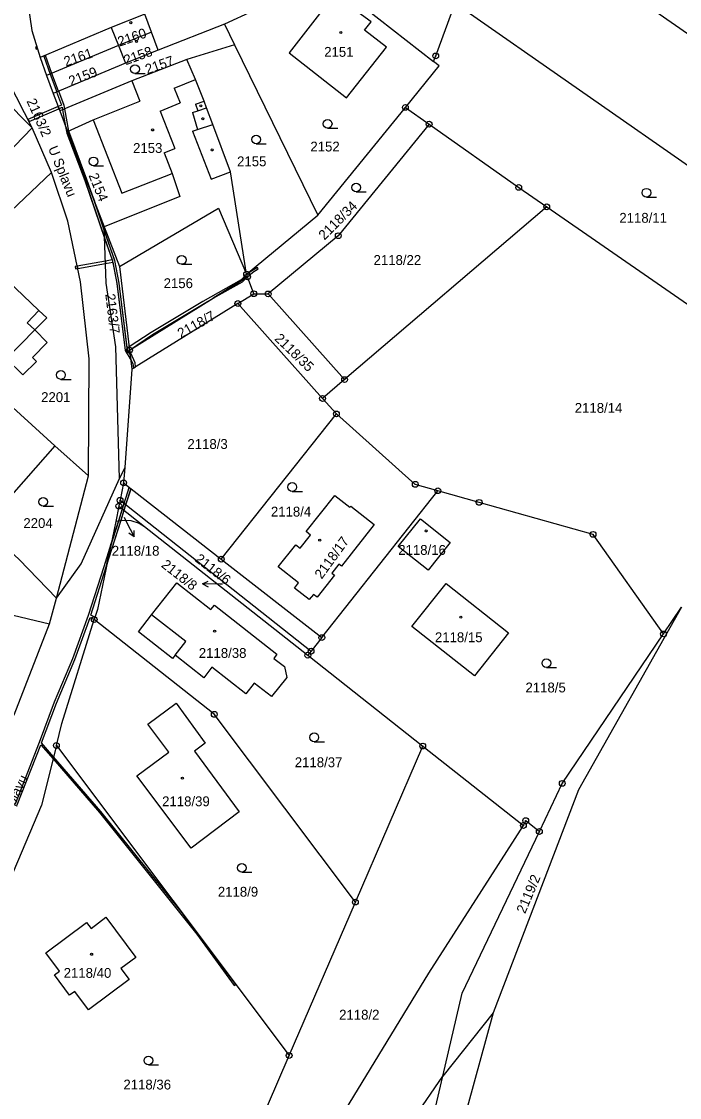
# Model space of a CAD drawing. Extents: x -562167 to -556918, y -1077891 to -1070763.
# Drawn here: x -560643.5 to -560530, y -1077775.5 to -1077589.8 of the extents above; entities that cross this region are included whole.
import ezdxf

# ---------------------------------------------------------------- set-up
doc = ezdxf.new("R2010")
doc.units = 0
for name, color, linetype in [('Hranice parcel', 7, 'Continuous'), ('Parcelní čísla', 7, 'Continuous'), ('Pop  PČ popisy', 7, 'Continuous'), ('Vnitřní kresba', 7, 'Continuous'), ('Věcná břemena k části', 7, 'Continuous'), ('Značky bodu BP', 7, 'Continuous'), ('Značky budov', 7, 'Continuous'), ('Značky kultur', 7, 'Continuous')]:
    doc.layers.add(name, color=color, linetype=linetype)

msp = doc.modelspace()

# ---------------------------------------------------------------- linework, layer by layer
at = {"layer": 'Hranice parcel'}
for p, q in [((-560590.98, -1077582.19), (-560572.39, -1077596.73)), ((-560598.17, -1077585.51), (-560608.47, -1077590.26)), ((-560568.67, -1077586.67), (-560485.65, -1077644.52)), ((-560628, -1077590.86), (-560640.28, -1077596.04)), ((-560628, -1077590.86), (-560626.75, -1077593.94)), ((-560608.47, -1077590.26), (-560619.88, -1077594.77)), ((-560608.47, -1077590.26), (-560606.72, -1077593.85)), ((-560621.03, -1077591.67), (-560626.75, -1077593.94)), ((-560619.88, -1077594.77), (-560621.03, -1077591.67)), ((-560626.75, -1077593.94), (-560639.14, -1077599.14)), ((-560626.75, -1077593.94), (-560625.51, -1077597.01)), ((-560619.88, -1077594.77), (-560625.51, -1077597.01)), ((-560606.72, -1077593.85), (-560614.95, -1077596.34)), ((-560606.72, -1077593.85), (-560592.39, -1077623.24)), ((-560640.28, -1077596.04), (-560639.14, -1077599.14)), ((-560625.51, -1077597.01), (-560638.01, -1077602.22)), ((-560639.14, -1077599.14), (-560638.01, -1077602.22)), ((-560638.01, -1077602.22), (-560636.89, -1077605.25)), ((-560636.89, -1077605.25), (-560635.52, -1077608.81)), ((-560592.39, -1077623.24), (-560577.26, -1077604.63)), ((-560577.26, -1077604.63), (-560573.17, -1077607.53)), ((-560635.52, -1077608.81), (-560629.21, -1077625.22)), ((-560654.93, -1077631.66), (-560638.31, -1077615.89)), ((-560552.89, -1077621.79), (-560587.75, -1077651.6)), ((-560604.64, -1077633.4), (-560592.39, -1077623.24)), ((-560629.21, -1077625.22), (-560626.56, -1077632.1)), ((-560626.56, -1077632.1), (-560624.84, -1077646.51)), ((-560604.47, -1077633.87), (-560604.64, -1077633.4)), ((-560624.84, -1077646.51), (-560604.47, -1077633.87)), ((-560603.43, -1077636.78), (-560604.47, -1077633.87)), ((-560606.16, -1077638.48), (-560603.43, -1077636.78)), ((-560603.43, -1077636.78), (-560600.94, -1077636.82)), ((-560600.94, -1077636.82), (-560587.75, -1077651.6)), ((-560606.16, -1077638.48), (-560624.45, -1077649.83)), ((-560624.84, -1077646.51), (-560624.45, -1077649.83)), ((-560651.95, -1077650.12), (-560637.71, -1077663.05)), ((-560624.45, -1077649.83), (-560625.67, -1077666.77)), ((-560587.75, -1077651.6), (-560591.55, -1077654.86)), ((-560589.17, -1077657.53), (-560591.55, -1077654.86)), ((-560609.01, -1077682.59), (-560589.17, -1077657.53)), ((-560637.71, -1077663.05), (-560646.47, -1077672.98)), ((-560637.71, -1077663.05), (-560631.9, -1077668.2)), ((-560625.67, -1077666.77), (-560626.58, -1077668.69)), ((-560625.67, -1077666.77), (-560625.86, -1077669.44)), ((-560637.45, -1077689.31), (-560631.9, -1077668.2)), ((-560625.86, -1077669.44), (-560626.48, -1077672.44)), ((-560625.86, -1077669.44), (-560609.01, -1077682.59)), ((-560591.67, -1077696.13), (-560571.67, -1077670.79)), ((-560626.48, -1077672.44), (-560626.68, -1077673.43)), ((-560626.48, -1077672.44), (-560593.54, -1077698.47)), ((-560626.68, -1077673.43), (-560627.23, -1077676.07)), ((-560626.68, -1077673.43), (-560622.25, -1077676.93)), ((-560622.25, -1077676.93), (-560594.1, -1077699.17)), ((-560609.01, -1077682.59), (-560591.67, -1077696.13)), ((-560638.63, -1077693.78), (-560637.45, -1077689.31)), ((-560529.62, -1077690.87), (-560547.38, -1077722.38)), ((-560532.75, -1077695.5), (-560529.62, -1077690.87)), ((-560591.67, -1077696.13), (-560593.54, -1077698.47)), ((-560593.54, -1077698.47), (-560594.1, -1077699.17)), ((-560594.1, -1077699.17), (-560574.27, -1077714.84)), ((-560637.46, -1077714.74), (-560597.31, -1077768.24)), ((-560585.89, -1077741.77), (-560574.27, -1077714.84)), ((-560574.27, -1077714.84), (-560556.91, -1077728.56)), ((-560547.38, -1077722.38), (-560562.15, -1077760.87)), ((-560597.31, -1077768.24), (-560585.89, -1077741.77)), ((-560562.15, -1077760.87), (-560570.79, -1077771.81)), ((-560576.45, -1077796.11), (-560570.79, -1077771.81))]:
    msp.add_line(p, q, dxfattribs=at)
for points in [[(-560471.61, -1077631.79), (-560482.69, -1077624.07), (-560517.32, -1077599.78), (-560539.1, -1077584.59), (-560560.9, -1077569.22)], [(-560639.78, -1077570.83), (-560640.25, -1077571.86), (-560642.08, -1077577.6), (-560642.84, -1077583.44), (-560641.69, -1077591.36), (-560640.28, -1077596.04)], [(-560583.18, -1077589.88), (-560586.1, -1077587.73), (-560585.29, -1077586.71), (-560588.63, -1077584.16), (-560590.44, -1077586.39), (-560597.3, -1077595.23), (-560587.4, -1077602.98), (-560580.54, -1077594.25), (-560584.29, -1077591.28), (-560583.18, -1077589.88)], [(-560572.39, -1077596.73), (-560572.03, -1077595.75), (-560568.67, -1077586.67)], [(-560621.03, -1077591.67), (-560622.2, -1077588.53), (-560628, -1077590.86)], [(-560614.95, -1077596.34), (-560624.42, -1077600.04), (-560636.89, -1077605.25)], [(-560604.64, -1077633.4), (-560607.42, -1077615.76), (-560610.48, -1077607.58), (-560611.56, -1077604.7), (-560611.99, -1077603.53), (-560613.47, -1077599.79), (-560614.95, -1077596.34)], [(-560577.26, -1077604.63), (-560571.44, -1077597.47), (-560572.39, -1077596.73)], [(-560638.31, -1077615.89), (-560641.63, -1077608.17), (-560645.68, -1077600.26)], [(-560635.52, -1077608.81), (-560631.14, -1077606.8), (-560626.17, -1077619.45), (-560617.47, -1077616.05), (-560616.15, -1077620.02), (-560629.21, -1077625.22)], [(-560573.17, -1077607.53), (-560588.83, -1077626.77), (-560600.94, -1077636.82)], [(-560573.17, -1077607.53), (-560557.72, -1077618.44), (-560552.89, -1077621.79)], [(-560631.9, -1077668.2), (-560631.79, -1077648.03), (-560633.29, -1077634.74), (-560635.47, -1077624.27), (-560638.31, -1077615.89)], [(-560626.56, -1077632.1), (-560609.49, -1077622.05), (-560604.64, -1077633.4)], [(-560552.89, -1077621.79), (-560514.08, -1077648.68), (-560500.54, -1077658.05)], [(-560626.58, -1077668.69), (-560627.21, -1077645.96), (-560628.85, -1077634.97), (-560629.21, -1077625.22)], [(-560639.05, -1077645.19), (-560641.18, -1077643.04), (-560639.11, -1077640.93), (-560640.46, -1077639.66), (-560648.54, -1077632.02), (-560656.45, -1077640.23), (-560647.13, -1077649.12), (-560646.08, -1077648.04), (-560643.24, -1077650.79), (-560640.9, -1077648.46), (-560641.56, -1077647.8), (-560639.05, -1077645.19)], [(-560591.55, -1077654.86), (-560600.57, -1077644.75), (-560606.16, -1077638.48)], [(-560571.67, -1077670.79), (-560575.55, -1077669.68), (-560589.17, -1077657.53)], [(-560637.45, -1077689.31), (-560633.21, -1077683.42), (-560626.58, -1077668.69)], [(-560532.75, -1077695.5), (-560544.9, -1077678.31), (-560564.54, -1077672.79), (-560571.67, -1077670.79)], [(-560582.63, -1077676.6), (-560588.26, -1077683.78), (-560588.73, -1077683.44), (-560589.96, -1077685.01), (-560589.48, -1077685.37), (-560592.5, -1077689.17), (-560593.12, -1077688.69), (-560593.84, -1077689.58), (-560596.39, -1077687.57), (-560595.68, -1077686.66), (-560599.2, -1077683.93), (-560596.18, -1077680.1), (-560595.39, -1077680.71), (-560593.63, -1077678.45), (-560594.37, -1077677.82), (-560589.46, -1077671.6), (-560586.82, -1077673.64), (-560586.65, -1077673.45), (-560582.63, -1077676.6)], [(-560627.23, -1077676.07), (-560630.39, -1077691.26), (-560630.93, -1077693.01)], [(-560627.23, -1077676.07), (-560627.09, -1077676.02), (-560626.11, -1077675.85), (-560624.62, -1077675.93), (-560623.19, -1077676.39), (-560622.25, -1077676.93)], [(-560569.53, -1077679.69), (-560573.31, -1077684.49), (-560578.49, -1077680.41), (-560574.68, -1077675.62), (-560569.53, -1077679.69)], [(-560637.45, -1077689.31), (-560643.9, -1077682.63), (-560648.5, -1077678.45), (-560650.05, -1077677.04)], [(-560604.77, -1077705.85), (-560610.63, -1077701.21), (-560612.05, -1077703.05), (-560616.99, -1077699.16), (-560617.43, -1077699.71), (-560623.3, -1077695.14), (-560621.03, -1077692.19), (-560616.7, -1077686.68), (-560610.83, -1077691.3), (-560610.21, -1077690.51), (-560599.41, -1077699), (-560599.94, -1077699.71), (-560598.12, -1077701.13), (-560597.73, -1077703.02), (-560600.36, -1077706.27), (-560603.33, -1077704.01), (-560604.77, -1077705.85)], [(-560559.46, -1077695.29), (-560565.37, -1077702.7), (-560576.14, -1077694.19), (-560570.23, -1077686.78), (-560559.46, -1077695.29)], [(-560661.89, -1077690.47), (-560660.49, -1077691.75), (-560652.51, -1077699), (-560646.12, -1077691.96), (-560638.63, -1077693.78)], [(-560637.46, -1077714.74), (-560636.51, -1077710.96), (-560630.93, -1077693.01)], [(-560585.89, -1077741.77), (-560610.22, -1077709.37), (-560630.93, -1077693.01)], [(-560646.13, -1077709.94), (-560644.74, -1077709.43), (-560638.63, -1077693.78)], [(-560554.16, -1077729.58), (-560550.21, -1077721.28), (-560532.75, -1077695.5)], [(-560621.66, -1077711.09), (-560616.8, -1077707.45), (-560611.81, -1077714.33), (-560613.65, -1077715.71), (-560605.94, -1077726.21), (-560614.23, -1077732.47), (-560623.56, -1077720.01), (-560618.09, -1077715.9), (-560621.66, -1077711.09)], [(-560637.46, -1077714.74), (-560640.03, -1077725.02), (-560646.22, -1077739.71), (-560652.65, -1077755.36), (-560656.33, -1077764.32)], [(-560556.91, -1077728.56), (-560556.51, -1077727.72), (-560554.16, -1077729.58)], [(-560607.11, -1077806.77), (-560587.62, -1077777.63), (-560573.2, -1077754.04), (-560556.91, -1077728.56)], [(-560570.79, -1077771.81), (-560567.45, -1077757.49), (-560554.16, -1077729.58)], [(-560628.93, -1077744.37), (-560623.75, -1077751.31), (-560626.32, -1077753.26), (-560624.92, -1077755.13), (-560631.94, -1077760.37), (-560634.29, -1077757.19), (-560635.17, -1077757.86), (-560637.77, -1077754.35), (-560636.9, -1077753.69), (-560639.3, -1077750.5), (-560632.24, -1077745.28), (-560631.47, -1077746.31), (-560628.93, -1077744.37)], [(-560562.15, -1077760.87), (-560572.12, -1077797.4), (-560572.94, -1077800.79)], [(-560615.49, -1077800.96), (-560601.05, -1077776.91), (-560597.31, -1077768.24)], [(-560614.72, -1077833.58), (-560597.02, -1077811.5), (-560575.71, -1077778.92), (-560570.79, -1077771.81)]]:
    msp.add_lwpolyline(points, dxfattribs=at)
at = {"layer": 'Pop  PČ popisy'}
for p, q in [((-560625.77, -1077675.34), (-560625.4, -1077676.09)), ((-560625.4, -1077676.09), (-560624.04, -1077678.76)), ((-560624.04, -1077678.76), (-560624.94, -1077678.1)), ((-560624.04, -1077678.76), (-560624.05, -1077677.64)), ((-560612.28, -1077686.87), (-560611.27, -1077686.38)), ((-560609.28, -1077686.92), (-560612.28, -1077686.87)), ((-560612.28, -1077686.87), (-560611.29, -1077687.39)), ((-560608.82, -1077686.93), (-560609.28, -1077686.92))]:
    msp.add_line(p, q, dxfattribs=at)
at = {"layer": 'Vnitřní kresba'}
for p, q in [((-560624.42, -1077600.04), (-560623.05, -1077603.57)), ((-560617.15, -1077601.32), (-560613.47, -1077599.79)), ((-560617.15, -1077601.32), (-560616.12, -1077603.84)), ((-560646.72, -1077603.04), (-560641.63, -1077608.17)), ((-560631.14, -1077606.8), (-560623.05, -1077603.57)), ((-560619.57, -1077605.27), (-560616.12, -1077603.84)), ((-560613.48, -1077604.05), (-560611.99, -1077603.53)), ((-560613.48, -1077604.05), (-560613.06, -1077605.2)), ((-560619.57, -1077605.27), (-560617, -1077611.72)), ((-560613.97, -1077605.51), (-560613.06, -1077605.2)), ((-560613.97, -1077605.51), (-560613.1, -1077608.43)), ((-560613.06, -1077605.2), (-560611.56, -1077604.7)), ((-560613.1, -1077608.43), (-560610.48, -1077607.58)), ((-560651.71, -1077618.59), (-560641.63, -1077608.17)), ((-560614, -1077608.72), (-560613.1, -1077608.43)), ((-560614, -1077608.72), (-560610.74, -1077617)), ((-560618.87, -1077612.46), (-560617, -1077611.72)), ((-560618.87, -1077612.46), (-560617.47, -1077616.05)), ((-560610.74, -1077617), (-560607.42, -1077615.76)), ((-560642.48, -1077641.8), (-560640.46, -1077639.66)), ((-560646.08, -1077648.04), (-560641.18, -1077643.04)), ((-560642.48, -1077641.8), (-560641.18, -1077643.04)), ((-560615.15, -1077696.8), (-560621.03, -1077692.19)), ((-560616.99, -1077699.16), (-560615.15, -1077696.8))]:
    msp.add_line(p, q, dxfattribs=at)
at = {"layer": 'Věcná břemena k části'}
for points in [[(-560640.94, -1077594.6), (-560640.74, -1077594.53), (-560640.85, -1077594.14), (-560641.05, -1077594.21)], [(-560639.63, -1077595.77), (-560638.54, -1077598.89), (-560638.26, -1077598.77), (-560639.35, -1077595.65)], [(-560638.54, -1077598.89), (-560637.37, -1077601.95), (-560637.09, -1077601.84), (-560638.26, -1077598.77)], [(-560637.17, -1077604.5), (-560637.03, -1077604.87), (-560636.45, -1077604.62), (-560636.38, -1077605.03), (-560636, -1077604.88), (-560636.1, -1077604.28), (-560637.05, -1077601.82), (-560637.42, -1077601.97), (-560636.55, -1077604.23)], [(-560637.03, -1077604.87), (-560637.17, -1077604.5), (-560642.36, -1077606.74), (-560642.18, -1077607.09)], [(-560636.38, -1077605.03), (-560635.87, -1077607.9), (-560635.52, -1077608.81), (-560635.32, -1077608.72), (-560636, -1077604.88)], [(-560629.14, -1077627.01), (-560632.52, -1077617.2), (-560635.61, -1077609.07), (-560635.78, -1077608.14), (-560635.87, -1077607.9), (-560635.66, -1077609.09), (-560632.56, -1077617.22), (-560629.14, -1077627.18)], [(-560635.52, -1077608.81), (-560630.91, -1077620.79), (-560632.19, -1077617.08), (-560635.32, -1077608.72)], [(-560629.19, -1077625.8), (-560630.91, -1077620.79), (-560631.42, -1077619.48), (-560629.18, -1077625.97)], [(-560624.74, -1077647.34), (-560624.84, -1077646.51), (-560624.91, -1077645.96), (-560625.24, -1077646.17), (-560626.64, -1077634.94), (-560627.38, -1077631.05), (-560629.19, -1077625.8), (-560629.18, -1077625.97), (-560627.43, -1077631.07), (-560626.69, -1077634.94), (-560625.25, -1077646.46)], [(-560624.65, -1077648.09), (-560625.54, -1077646.56), (-560626.98, -1077634.99), (-560627.72, -1077631.14), (-560629.14, -1077627.01), (-560629.14, -1077627.18), (-560627.84, -1077630.95), (-560628.99, -1077631.15), (-560628.98, -1077631.56), (-560627.73, -1077631.34), (-560627.03, -1077635), (-560625.59, -1077646.58), (-560624.64, -1077648.22)], [(-560628.98, -1077631.56), (-560628.99, -1077631.15), (-560633.86, -1077632.02), (-560633.77, -1077632.41)], [(-560634.14, -1077632.48), (-560633.77, -1077632.41), (-560633.86, -1077632.02), (-560634.21, -1077632.09)], [(-560611.99, -1077638.45), (-560610.44, -1077637.57), (-560604.47, -1077633.87), (-560604.64, -1077633.4), (-560605.6, -1077634.39), (-560612.19, -1077638.1), (-560621.09, -1077643.49), (-560624.91, -1077645.96), (-560624.84, -1077646.51), (-560620.88, -1077643.83)], [(-560602.77, -1077632.28), (-560604.64, -1077633.4), (-560604.47, -1077633.87), (-560603.55, -1077633.04), (-560602.65, -1077632.48)], [(-560605.37, -1077634.73), (-560604.47, -1077633.87), (-560610.44, -1077637.57)], [(-560623.89, -1077648.71), (-560624.84, -1077646.51), (-560624.64, -1077648.22), (-560624.28, -1077648.84), (-560624.18, -1077649.66), (-560623.8, -1077649.43)], [(-560624.88, -1077670.21), (-560624.92, -1077670.17), (-560625.81, -1077672.97), (-560625.77, -1077673)], [(-560624.58, -1077670.44), (-560624.63, -1077670.4), (-560625.51, -1077673.2), (-560625.47, -1077673.24)], [(-560626.06, -1077673.92), (-560626.1, -1077673.89), (-560626.76, -1077675.96), (-560626.71, -1077675.95)], [(-560625.76, -1077674.15), (-560625.81, -1077674.12), (-560626.37, -1077675.89), (-560626.31, -1077675.89)], [(-560625.77, -1077673), (-560625.81, -1077672.97), (-560626.1, -1077673.89), (-560626.06, -1077673.92)], [(-560625.76, -1077674.15), (-560625.47, -1077673.24), (-560625.51, -1077673.2), (-560625.81, -1077674.12)], [(-560626.31, -1077675.89), (-560626.37, -1077675.89), (-560628.76, -1077683.44), (-560628.86, -1077683.9)], [(-560626.71, -1077675.95), (-560626.76, -1077675.96), (-560628.05, -1077680.01), (-560628.15, -1077680.48)], [(-560630.02, -1077726.33), (-560613.24, -1077747.29), (-560606.77, -1077756.18), (-560606.5, -1077755.99), (-560615.73, -1077743.69), (-560629.79, -1077726.14), (-560637.95, -1077716.71), (-560638.04, -1077717.06)]]:
    msp.add_lwpolyline(points, close=True, dxfattribs=at)
msp.add_lwpolyline([(-560644.2, -1077724.97), (-560640.16, -1077714.62), (-560638.04, -1077717.06), (-560637.95, -1077716.71), (-560640.04, -1077714.3), (-560637.46, -1077707.42), (-560634.29, -1077699.93), (-560631.65, -1077692.66), (-560630.93, -1077693.01), (-560630.81, -1077692.62), (-560631.52, -1077692.27), (-560628.86, -1077683.9), (-560628.76, -1077683.44), (-560628.15, -1077680.48), (-560628.05, -1077680.01), (-560629.29, -1077683.91), (-560631.95, -1077692.32), (-560634.66, -1077699.78), (-560637.83, -1077707.27), (-560640.43, -1077714.22), (-560644.59, -1077724.85)], dxfattribs=at)
at = {"layer": 'Značky bodu BP'}
for centre, radius in [((-560572.03, -1077595.75), 0.5), ((-560572.03, -1077595.75), 0.0303), ((-560577.26, -1077604.63), 0.5), ((-560577.26, -1077604.63), 0.0303), ((-560573.17, -1077607.53), 0.5), ((-560573.17, -1077607.53), 0.0303), ((-560557.72, -1077618.44), 0.5), ((-560557.72, -1077618.44), 0.0303), ((-560552.89, -1077621.79), 0.5), ((-560552.89, -1077621.79), 0.0303), ((-560588.83, -1077626.77), 0.5), ((-560588.83, -1077626.77), 0.0303), ((-560604.64, -1077633.4), 0.5), ((-560604.47, -1077633.87), 0.5), ((-560604.64, -1077633.4), 0.0303), ((-560604.47, -1077633.87), 0.0303), ((-560603.43, -1077636.78), 0.5), ((-560603.43, -1077636.78), 0.0303), ((-560600.94, -1077636.82), 0.5), ((-560600.94, -1077636.82), 0.0303), ((-560606.16, -1077638.48), 0.5), ((-560606.16, -1077638.48), 0.0303), ((-560624.84, -1077646.51), 0.5), ((-560624.84, -1077646.51), 0.0303), ((-560587.75, -1077651.6), 0.5), ((-560587.75, -1077651.6), 0.0303), ((-560591.55, -1077654.86), 0.5), ((-560591.55, -1077654.86), 0.0303), ((-560589.17, -1077657.53), 0.5), ((-560589.17, -1077657.53), 0.0303), ((-560625.86, -1077669.44), 0.5), ((-560625.86, -1077669.44), 0.0303), ((-560575.55, -1077669.68), 0.5), ((-560575.55, -1077669.68), 0.0303), ((-560571.67, -1077670.79), 0.5), ((-560571.67, -1077670.79), 0.0303), ((-560626.48, -1077672.44), 0.5), ((-560626.48, -1077672.44), 0.0303), ((-560564.54, -1077672.79), 0.5), ((-560564.54, -1077672.79), 0.0303), ((-560626.68, -1077673.43), 0.5), ((-560626.68, -1077673.43), 0.0303), ((-560544.9, -1077678.31), 0.5), ((-560544.9, -1077678.31), 0.0303), ((-560609.01, -1077682.59), 0.5), ((-560609.01, -1077682.59), 0.0303), ((-560630.93, -1077693.01), 0.5), ((-560630.93, -1077693.01), 0.0303), ((-560532.75, -1077695.5), 0.5), ((-560591.67, -1077696.13), 0.5), ((-560591.67, -1077696.13), 0.0303), ((-560532.75, -1077695.5), 0.0303), ((-560594.1, -1077699.17), 0.5), ((-560593.54, -1077698.47), 0.5), ((-560593.54, -1077698.47), 0.0303), ((-560594.1, -1077699.17), 0.0303), ((-560610.22, -1077709.37), 0.5), ((-560610.22, -1077709.37), 0.0303), ((-560637.46, -1077714.74), 0.5), ((-560637.46, -1077714.74), 0.0303), ((-560574.27, -1077714.84), 0.5), ((-560574.27, -1077714.84), 0.0303), ((-560550.21, -1077721.28), 0.5), ((-560550.21, -1077721.28), 0.0303), ((-560556.91, -1077728.56), 0.5), ((-560556.51, -1077727.72), 0.5), ((-560556.51, -1077727.72), 0.0303), ((-560556.91, -1077728.56), 0.0303), ((-560554.16, -1077729.58), 0.5), ((-560554.16, -1077729.58), 0.0303), ((-560585.89, -1077741.77), 0.5), ((-560585.89, -1077741.77), 0.0303), ((-560597.31, -1077768.24), 0.5), ((-560597.31, -1077768.24), 0.0303)]:
    msp.add_circle(centre, radius, dxfattribs=at)
at = {"layer": 'Značky budov'}
for centre in [(-560624.6, -1077590.01), (-560588.39, -1077591.71), (-560623.63, -1077593.27), (-560612.54, -1077604.37), (-560612.19, -1077606.58), (-560620.86, -1077608.53), (-560610.57, -1077611.98), (-560573.68, -1077677.73), (-560592.04, -1077679.31), (-560567.7, -1077692.6), (-560610.16, -1077695), (-560615.73, -1077720.37), (-560631.38, -1077750.78)]:
    msp.add_circle(centre, 0.175, dxfattribs=at)
at = {"layer": 'Značky kultur'}
for p, q in [((-560623.9, -1077598.8), (-560622.15, -1077598.8)), ((-560590.67, -1077608.23), (-560588.92, -1077608.23)), ((-560603.01, -1077610.92), (-560601.26, -1077610.92)), ((-560631.07, -1077614.7), (-560629.32, -1077614.7)), ((-560585.75, -1077619.19), (-560584, -1077619.19)), ((-560535.7, -1077620.1), (-560533.95, -1077620.1)), ((-560615.85, -1077631.71), (-560614.1, -1077631.71)), ((-560636.67, -1077651.56), (-560634.92, -1077651.56)), ((-560596.77, -1077670.89), (-560595.02, -1077670.89)), ((-560639.73, -1077673.45), (-560637.98, -1077673.45)), ((-560552.95, -1077701.3), (-560551.2, -1077701.3)), ((-560592.98, -1077714.09), (-560591.23, -1077714.09)), ((-560605.47, -1077736.62), (-560603.72, -1077736.62)), ((-560621.59, -1077769.85), (-560619.84, -1077769.85))]:
    msp.add_line(p, q, dxfattribs=at)
for centre in [(-560623.9, -1077598.05), (-560590.67, -1077607.48), (-560603.01, -1077610.17), (-560631.07, -1077613.95), (-560585.75, -1077618.44), (-560535.7, -1077619.35), (-560615.85, -1077630.96), (-560636.67, -1077650.81), (-560596.77, -1077670.14), (-560639.73, -1077672.7), (-560552.95, -1077700.55), (-560592.98, -1077713.34), (-560605.47, -1077735.87), (-560621.59, -1077769.1)]:
    msp.add_circle(centre, 0.75, dxfattribs=at)

# ---------------------------------------------------------------- texts
at = {"layer": 'Parcelní čísla'}
for s, rotation, p in [('2160', 19, (-560626.54, -1077594.15)), ('2161', 19, (-560635.82, -1077597.6)), ('2158', 20, (-560625.47, -1077597.36)), ('2157', 19, (-560621.8, -1077598.93)), ('2159', 21, (-560634.95, -1077600.97)), ('2163/2', 294, (-560642.64, -1077603.54)), ('2154', 292, (-560631.94, -1077616.36)), ('2118/34', 45, (-560591.23, -1077627.62)), ('2163/7', 277, (-560629.03, -1077636.87)), ('2118/7', 29, (-560615.98, -1077644.51)), ('2118/35', 316, (-560599.95, -1077644.68)), ('2118/17', 54, (-560591.7, -1077686.15)), ('2118/6', 322, (-560613.7, -1077682.84)), ('2118/8', 322, (-560619.5, -1077683.83)), ('2119/2', 67, (-560556.62, -1077743.88))]:
    msp.add_text(s, height=1.7, rotation=rotation, dxfattribs=at).set_placement(p)
for s, p in [('2151', (-560591.27, -1077595.9)), ('2153', (-560624.23, -1077612.49)), ('2152', (-560593.65, -1077612.24)), ('2155', (-560606.29, -1077614.79)), ('2118/11', (-560540.36, -1077624.54)), ('2118/22', (-560582.75, -1077631.82)), ('2156', (-560618.96, -1077635.82)), ('2201', (-560640.09, -1077655.48)), ('2118/14', (-560548.05, -1077657.34)), ('2118/3', (-560614.86, -1077663.57)), ('2118/4', (-560600.46, -1077675.24)), ('2204', (-560643.15, -1077677.22)), ('2118/18', (-560627.9, -1077682)), ('2118/16', (-560578.5, -1077681.85)), ('2118/15', (-560572.17, -1077696.92)), ('2118/38', (-560612.89, -1077699.63)), ('2118/5', (-560556.55, -1077705.59)), ('2118/37', (-560596.34, -1077718.49)), ('2118/39', (-560619.22, -1077725.23)), ('2118/9', (-560609.61, -1077740.84)), ('2118/40', (-560636.2, -1077754.84)), ('2118/2', (-560588.69, -1077762.06)), ('2118/36', (-560625.9, -1077774.11))]:
    msp.add_text(s, height=1.7, dxfattribs=at).set_placement(p)
at = {"layer": 'Pop  PČ popisy'}
for rotation, p in [(292, (-560638.92, -1077611.69)), (63, (-560646.47, -1077728.59))]:
    msp.add_text('U Splavu', height=1.7, rotation=rotation, dxfattribs=at).set_placement(p)

doc.saveas('drawing.dxf')
